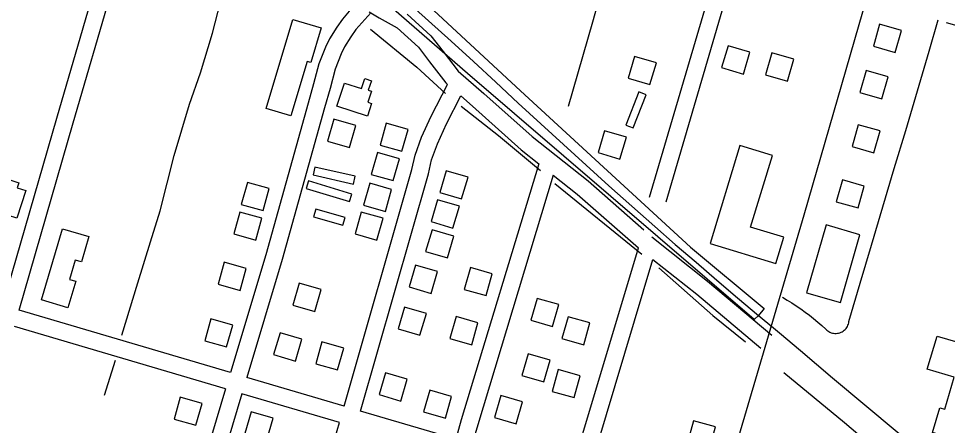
# Model space of a CAD drawing. Extents: x 3568792 to 3606828, y 529143 to 554785.
# Drawn here: x 3572206 to 3573838, y 550586 to 551302 of the extents above; entities that cross this region are included whole.
import ezdxf

# ---------------------------------------------------------------- set-up
doc = ezdxf.new("R2010")
doc.units = 0
for name, color, linetype in [('V-BLDG-OTLN', 7, 'Continuous'), ('V-LEVE-TOET', 7, 'Continuous'), ('V-RAIL-TRAK', 7, 'Continuous'), ('V-ROAD-CNTR', 7, 'Continuous'), ('V-TOPO-SHOR', 7, 'Continuous')]:
    doc.layers.add(name, color=color, linetype=linetype)

msp = doc.modelspace()

# ---------------------------------------------------------------- linework, layer by layer
at = {"layer": 'V-BLDG-OTLN'}
for points in [[(3572687.9, 551300.7), (3572737.9, 551285.9), (3572719.7, 551224.7), (3572713.1, 551226.7), (3572684.7, 551130.9), (3572641.4, 551143.7)], [(3573719.2, 551292.1), (3573708.4, 551253.6), (3573746.8, 551242.7), (3573757.7, 551281.2)], [(3573452.9, 551254.2), (3573441.7, 551215.9), (3573480, 551204.6), (3573491.3, 551243)], [(3573315.7, 551185.9), (3573327, 551224.3), (3573288.6, 551235.6), (3573277.3, 551197.2)], [(3573557.4, 551192.2), (3573568.5, 551230.6), (3573530.1, 551241.8), (3573519, 551203.3)], [(3572778.9, 551188.8), (3572808.8, 551179), (3572814.5, 551196.6), (3572826.2, 551192.8), (3572820.8, 551176.2), (3572826.2, 551174.4), (3572819.8, 551154.9), (3572826.6, 551152.7), (3572819.3, 551130.3), (3572765.5, 551147.9)], [(3573695.6, 551210.6), (3573684.8, 551172.1), (3573723.2, 551161.2), (3573734.1, 551199.7)], [(3573273.3, 551114.9), (3573286.3, 551109.8), (3573309.1, 551167.9), (3573296.1, 551173)], [(3572760.4, 551125.1), (3572749.2, 551086.7), (3572787.6, 551075.4), (3572798.8, 551113.8)], [(3572879.9, 551068.6), (3572890.8, 551107), (3572852.3, 551117.9), (3572841.4, 551079.5)], [(3573681.8, 551115.3), (3573670.9, 551076.8), (3573709.4, 551065.9), (3573720.3, 551104.4)], [(3573263, 551055), (3573274.3, 551093.4), (3573235.9, 551104.6), (3573224.6, 551066.3)], [(3572864.5, 551017.1), (3572875.4, 551055.6), (3572836.9, 551066.5), (3572826, 551028)], [(3573473.8, 551078.6), (3573421.3, 550906.5), (3573536.8, 550871.3), (3573550.8, 550917.3), (3573492.5, 550935.1), (3573531, 551061.1)], [(3572726.9, 551040.6), (3572723.8, 551027), (3572794.6, 551011.1), (3572797.7, 551024.7)], [(3572957.6, 551034.5), (3572946.3, 550996.1), (3572984.6, 550984.8), (3572996, 551023.1)], [(3572219, 550999.5), (3572203.3, 550950.9), (3572174.1, 550960.3), (3572181.3, 550982.7), (3572167, 550987.3), (3572178.3, 551022.3), (3572206.5, 551013.2), (3572203.7, 551004.4)], [(3572787.9, 550980.1), (3572792, 550993.5), (3572715.4, 551016.7), (3572711.3, 551003.3)], [(3573653.9, 551018.2), (3573643, 550979.8), (3573681.5, 550968.9), (3573692.4, 551007.4)], [(3572636.1, 550964.4), (3572646.8, 551002.9), (3572608.2, 551013.7), (3572597.5, 550975.1)], [(3572850.9, 550963), (3572861.8, 551001.5), (3572823.3, 551012.4), (3572812.4, 550973.9)], [(3572942.5, 550983.3), (3572931.2, 550944.9), (3572969.5, 550933.6), (3572980.9, 550971.9)], [(3572776, 550938.5), (3572779.9, 550951.9), (3572728.4, 550966.9), (3572724.5, 550953.5)], [(3572622.9, 550912.5), (3572633.7, 550951), (3572595.1, 550961.7), (3572584.4, 550923.2)], [(3572835.9, 550912.3), (3572846.8, 550950.8), (3572808.3, 550961.7), (3572797.4, 550923.2)], [(3573625.2, 550939), (3573590.9, 550819.8), (3573650.3, 550802.7), (3573684.6, 550921.9)], [(3572246.7, 550807.4), (3572283.2, 550932.3), (3572329.8, 550918.7), (3572316.7, 550873.9), (3572305.8, 550877.2), (3572295.9, 550843.2), (3572306.6, 550840), (3572292.9, 550793.2)], [(3572932.8, 550930.7), (3572921.4, 550892.4), (3572959.8, 550881), (3572971.1, 550919.4)], [(3572595.4, 550824), (3572606.1, 550862.6), (3572567.5, 550873.3), (3572556.8, 550834.8)], [(3572903.9, 550868.3), (3572892.6, 550829.9), (3572931, 550818.6), (3572942.3, 550856.9)], [(3573027.8, 550814.8), (3573038.7, 550853.3), (3573000.2, 550864.2), (3572989.3, 550825.7)], [(3572699.4, 550836.5), (3572688.2, 550798.1), (3572726.6, 550786.8), (3572737.8, 550825.2)], [(3573117.3, 550809.9), (3573106.2, 550771.5), (3573144.7, 550760.4), (3573155.8, 550798.9)], [(3572884.4, 550794.6), (3572873, 550756.3), (3572911.4, 550744.9), (3572922.8, 550783.3)], [(3572571.8, 550724.5), (3572582.5, 550763), (3572544, 550773.7), (3572533.3, 550735.2)], [(3573002.5, 550728.3), (3573013.4, 550766.8), (3572974.9, 550777.7), (3572964, 550739.2)], [(3573199.4, 550728.1), (3573210.3, 550766.6), (3573171.8, 550777.5), (3573160.9, 550739)], [(3572665.7, 550749.3), (3572654.4, 550710.9), (3572692.8, 550699.6), (3572704.1, 550738)], [(3573820.2, 550743.5), (3573915.4, 550715.6), (3573899.4, 550660.9), (3573916.4, 550655.9), (3573886, 550552.2), (3573812.2, 550573.9), (3573824.9, 550617.5), (3573833.9, 550614.9), (3573850.5, 550671.4), (3573803.1, 550685.2)], [(3572766.9, 550683.9), (3572777.8, 550722.4), (3572739.4, 550733.3), (3572728.5, 550694.8)], [(3573101.7, 550712.5), (3573090.6, 550674), (3573129.1, 550662.9), (3573140.1, 550701.4)], [(3572851, 550678.8), (3572839.6, 550640.5), (3572878, 550629.1), (3572889.3, 550667.5)], [(3573182.3, 550635.2), (3573193.2, 550673.7), (3573154.7, 550684.6), (3573143.8, 550646.1)], [(3572956.3, 550599.1), (3572967.2, 550637.5), (3572928.7, 550648.4), (3572917.8, 550610)], [(3572517.9, 550586.6), (3572528.7, 550625.1), (3572490.1, 550635.8), (3572479.4, 550597.3)], [(3573053.5, 550638.9), (3573042.5, 550600.5), (3573080.9, 550589.4), (3573092, 550627.9)], [(3572615.1, 550610.5), (3572603.9, 550572.1), (3572642.3, 550560.9), (3572653.5, 550599.3)], [(3573420.1, 550545.2), (3573431, 550583.6), (3573392.5, 550594.5), (3573381.6, 550556.1)]]:
    msp.add_lwpolyline(points, close=True, dxfattribs=at)
at = {"layer": 'V-LEVE-TOET'}
msp.add_lwpolyline([(3571790.3, 552336.3), (3571858.8, 552237.4), (3572727.2, 551510.6), (3573088.5, 551174.8), (3573386.8, 550900), (3573516.6, 550791.9), (3573506.4, 550779.9), (3573499.1, 550772.6), (3572994.9, 551205.5), (3572807.7, 551369.1), (3572351.7, 551749.6), (3571898.3, 552119.6), (3571761.8, 552234.3), (3571702, 552283.9), (3571694.2, 552270.7), (3571685, 552243.7), (3571667.8, 552210.8)], dxfattribs=at)
at = {"layer": 'V-RAIL-TRAK'}
for points in [[(3573044.9, 551190.3), (3573005.7, 551226.4), (3572966.3, 551262.4), (3572926.7, 551298.2), (3572887, 551333.8), (3572847.1, 551369.3), (3572807.1, 551404.6), (3572766.9, 551439.7), (3572672.9, 551518.4), (3572579.1, 551597.3), (3572485.4, 551676.3), (3572391.8, 551755.4), (3572333.3, 551803.8), (3572275, 551852.3), (3572216.7, 551900.9), (3572158.5, 551949.6), (3572100.4, 551998.3), (3572042.3, 552047.2), (3571984.4, 552096.2), (3571926.2, 552145.3), (3571867.9, 552194.3), (3571809.5, 552243.1), (3571750.9, 552291.7), (3571687.5, 552344.1)], [(3573044.9, 551190.3), (3573084.3, 551153.4), (3573123.9, 551116.8), (3573163.6, 551080.4), (3573203.5, 551044.1), (3573243.5, 551008.1), (3573283.7, 550972.2), (3573324.1, 550936.5), (3573360.3, 550904.9), (3573396.7, 550873.4), (3573433.1, 550842.1), (3573469.7, 550810.9), (3573506.4, 550779.9), (3573532.7, 550757.9)], [(3573532.7, 550757.9), (3573543.3, 550749), (3573580.2, 550718.3), (3573636.7, 550670.3), (3573693.2, 550622.4), (3573750, 550574.8), (3573772.2, 550556.2), (3573806.8, 550527.3), (3573897.1, 550453.4)]]:
    msp.add_lwpolyline(points, dxfattribs=at)
at = {"layer": 'V-ROAD-CNTR'}
for p, q in [((3573467.5, 551401.6), (3573343.4, 550979)), ((3573836.5, 551295.4), (3574099.5, 551219.8)), ((3573177.8, 550505.6), (3573295.7, 550898.7)), ((3573206.7, 550497.5), (3573320.9, 550878.4))]:
    msp.add_line(p, q, dxfattribs=at)
for points in [[(3574001.1, 552339.4), (3573851.9, 551877.9), (3573586, 550956.2), (3573359.2, 550186.2), (3573097, 549282.4), (3572621, 547632.7), (3572323.4, 546618.6), (3571999.7, 545510.2)], [(3572178.4, 550797.9), (3572273.5, 551126.8), (3572408.1, 551590.2), (3572411.9, 551601.6), (3572418.5, 551616.5), (3572430.3, 551633.1)], [(3572207.1, 550789.4), (3572302.3, 551118.5), (3572436.7, 551581.3), (3572439.9, 551590.7), (3572444.7, 551601.5), (3572451.3, 551610.8)], [(3573260.6, 551458.8), (3573256.6, 551444.8), (3573214.5, 551296), (3573172.2, 551147.3)], [(3573438.6, 551409.7), (3573314.6, 550987.4)], [(3572800.1, 551328.9), (3572786.9, 551314.9), (3572775.4, 551301.1), (3572765.2, 551287), (3572752.7, 551266.8), (3572745.8, 551252.1), (3572733.7, 551222.4), (3572724.6, 551187.2), (3572714.8, 551153.3), (3572640.6, 550886.5), (3572578.7, 550679.3)], [(3572825.5, 551312.1), (3572809.4, 551294.9), (3572799.1, 551282.7), (3572790.2, 551270.3), (3572779.1, 551252.4), (3572773.3, 551240.1), (3572762.3, 551213), (3572753.6, 551179.3), (3572743.7, 551145.1), (3572669.4, 550878.1), (3572607.4, 550670.8)], [(3572822.4, 551314.2), (3572822.4, 551314.2), (3572839.9, 551303.6), (3572871.5, 551285.6), (3572908.7, 551251.6), (3572928.3, 551226), (3572957, 551189), (3572960.1, 551186.3)], [(3572889.3, 551310), (3572930.9, 551272), (3572952.1, 551244.3), (3572978.9, 551209.7), (3573024, 551170.6), (3573108.8, 551094.4), (3573207, 551016.5), (3573305.2, 550930.3)], [(3573548.5, 550811.9), (3573556.7, 550807), (3573564.8, 550802), (3573572.7, 550796.8), (3573580.6, 550791.4), (3573588.3, 550785.8), (3573595.9, 550780.1), (3573603.4, 550774.2), (3573610.7, 550768.1), (3573617.9, 550761.9), (3573624.9, 550755.5), (3573626.5, 550753.9), (3573628.3, 550752.6), (3573630.1, 550751.4), (3573632.1, 550750.3), (3573634.2, 550749.5), (3573636.3, 550748.9), (3573638.5, 550748.4), (3573640.7, 550748.2), (3573642.9, 550748.2), (3573645.1, 550748.4), (3573647.3, 550748.8), (3573649.5, 550749.4), (3573651.5, 550750.2), (3573653.5, 550751.2), (3573655.4, 550752.4), (3573657.2, 550753.7), (3573658.8, 550755.3), (3573660.3, 550756.9), (3573661.6, 550758.7), (3573662.8, 550760.6), (3573663.7, 550762.6), (3573664.5, 550764.7), (3573665, 550766.9), (3573665.4, 550769.1), (3573685.1, 550836.4), (3573704.9, 550903.7), (3573724.9, 550970.9), (3573745.1, 551038.1), (3573765.3, 551105.3), (3573785.9, 551175.1), (3573806.2, 551244.9), (3573822, 551299.9)], [(3572778.2, 550620.2), (3572897.4, 551036.5), (3572903, 551062), (3572914.4, 551093.3), (3572931.2, 551130.3), (3572960.1, 551186.3)], [(3572806.9, 550611.7), (3572926.6, 551029.1), (3572931.9, 551053.6), (3572942.2, 551081.9), (3572958.2, 551117.2), (3572983.4, 551166.1)], [(3572983.4, 551166.1), (3573004.1, 551148.1), (3573089.4, 551071.5), (3573120.6, 551046.7)], [(3573120.6, 551046.7), (3572984.2, 550595.9), (3572974.4, 550562.3)], [(3573145.9, 551026.7), (3573013, 550587.4), (3573003.3, 550554.2)], [(3573145.9, 551026.7), (3573187.7, 550993.4), (3573295.7, 550898.7)], [(3573318.9, 550918.3), (3573318.9, 550918.3), (3573417, 550840.4), (3573530.1, 550745)], [(3573320.9, 550878.4), (3573398, 550817.2), (3573510.7, 550722.1)], [(3572578.7, 550679.3), (3572207.1, 550789.4)], [(3572570.1, 550650.6), (3572198.8, 550760.6)], [(3572778.2, 550620.2), (3572607.4, 550670.8)], [(3572570.1, 550650.6), (3572492.4, 550390.7), (3572330.3, 549837.7), (3572278.7, 549661.6)], [(3572598.8, 550642.1), (3572521.2, 550382.2), (3572359.1, 549829.3), (3572307.5, 549653.3)], [(3572769.9, 550591.4), (3572598.8, 550642.1)], [(3572974.4, 550562.3), (3572962.6, 550565.6), (3572806.9, 550611.7)], [(3572478.9, 549604.2), (3572582.1, 549955.7), (3572761.9, 550563.5), (3572769.9, 550591.4)]]:
    msp.add_lwpolyline(points, dxfattribs=at)
at = {"layer": 'V-TOPO-SHOR'}
for p, q in [((3573148.8, 551012.1), (3573301.6, 550887.6)), ((3572357.1, 550639.5), (3572376.7, 550701.3))]:
    msp.add_line(p, q, dxfattribs=at)
for points in [[(3572387.9, 550745.2), (3572415.6, 550837.3), (3572438.3, 550909.6), (3572454.8, 550964), (3572479.9, 551061.3), (3572506.7, 551151.6), (3572525.8, 551206.9), (3572546.8, 551276.6), (3572570.5, 551368.2), (3572579, 551392.8), (3572586.1, 551411.6), (3572599.4, 551433.5), (3572616.4, 551456.7)], [(3572824.7, 551283.3), (3572905.8, 551216.9), (3572956.6, 551170.4)], [(3573123.2, 551034), (3573049.5, 551096), (3572984.2, 551147.4)], [(3573331.1, 550863.8), (3573426.5, 550779.8), (3573483.9, 550733.4)], [(3573550.9, 550679.4), (3573657.7, 550591.4), (3573747.4, 550515.4), (3573823.6, 550449.1)]]:
    msp.add_lwpolyline(points, dxfattribs=at)

doc.saveas('drawing.dxf')
